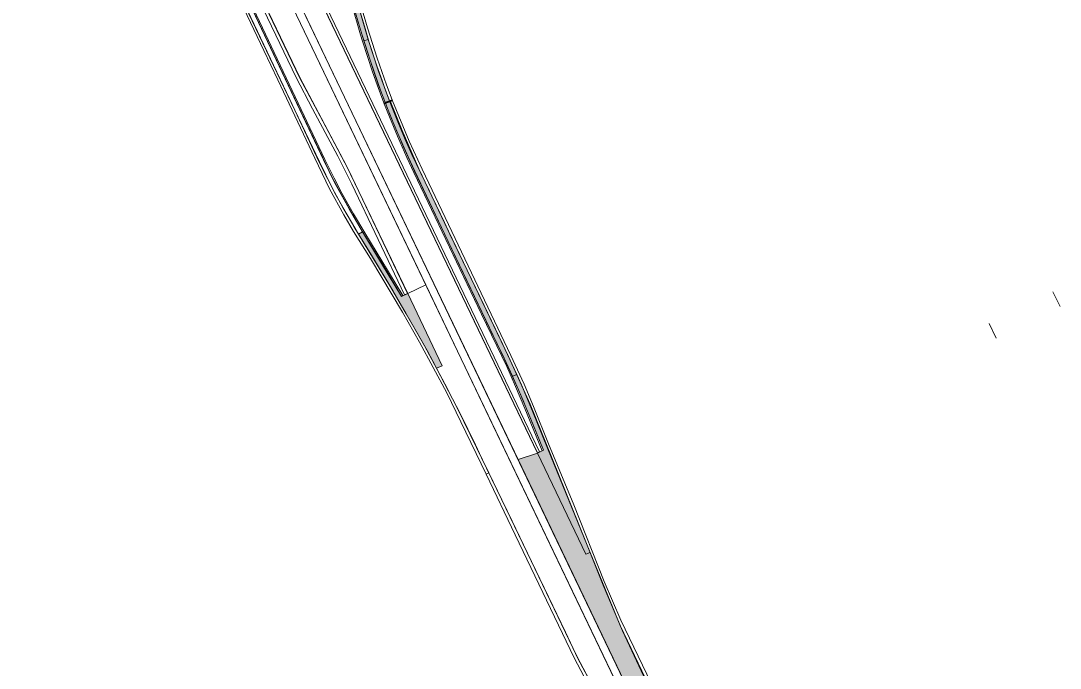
# Model space of a CAD drawing. Extents: x 2356431 to 2371438, y 6972864 to 6982525.
# Drawn here: x 2370132.8 to 2370273.1, y 6980118.7 to 6980206.1 of the extents above; entities that cross this region are included whole.
import ezdxf

# ---------------------------------------------------------------- set-up
doc = ezdxf.new("R2010")
doc.units = 0
doc.header["$LTSCALE"] = 5.6
for name, color, linetype, lineweight in [('10', 7, 'Continuous', 13), ('12', 7, 'Continuous', 13), ('13', 7, 'Continuous', 13), ('48', 7, 'Continuous', 25)]:
    doc.layers.add(name, color=color, linetype=linetype, lineweight=lineweight)

msp = doc.modelspace()

# ---------------------------------------------------------------- hatches: boundary and pattern name
at = {"layer": '10'}
msp.add_hatch(color=256, dxfattribs=at).paths.add_polyline_path([(2370215.716, 6980113.862), (2370199.936, 6980146.865), (2370202.514, 6980147.732), (2370209.054, 6980134.077), (2370209.637, 6980134.316), (2370213.664, 6980124.451), (2370217.596, 6980116.282)])
at = {"layer": '12'}
msp.add_hatch(color=256, dxfattribs=at).paths.add_polyline_path([(2370181.806, 6980195.009), (2370182.906, 6980195.409), (2370182.954, 6980195.283), (2370181.847, 6980194.882)])
at = {"layer": '13'}
for points in [[(2370179.091, 6980203.375), (2370177.81, 6980207.699), (2370176.54, 6980212.005), (2370175.274, 6980216.297), (2370174.01, 6980220.587), (2370172.657, 6980225.116), (2370171.442, 6980229.261), (2370170.164, 6980233.581), (2370168.842, 6980238.068), (2370169.469, 6980238.219), (2370170.71, 6980233.9), (2370172.041, 6980229.434), (2370173.318, 6980225.112), (2370174.578, 6980220.821), (2370175.841, 6980216.493), (2370177.151, 6980212.187), (2370178.408, 6980207.873), (2370179.696, 6980203.573)], [(2370182.614, 6980195.163), (2370181.082, 6980199.304), (2370179.696, 6980203.573), (2370179.091, 6980203.375), (2370180.44, 6980199.223), (2370181.096, 6980197.382), (2370182.017, 6980194.95)], [(2370197.848, 6980162.382), (2370195.314, 6980167.66), (2370193.038, 6980172.406), (2370191.841, 6980174.943), (2370190.705, 6980177.307), (2370189.738, 6980179.345), (2370189.43, 6980179.998), (2370188.26, 6980182.427), (2370187.946, 6980183.099), (2370185.586, 6980188.047), (2370184.681, 6980190.045), (2370183.778, 6980192.202), (2370182.614, 6980195.163), (2370182.017, 6980194.95), (2370182.603, 6980193.436), (2370183.486, 6980191.27), (2370185.055, 6980187.729), (2370185.954, 6980185.792), (2370188.366, 6980180.765), (2370190.856, 6980175.521), (2370192.784, 6980171.503), (2370195.12, 6980166.597), (2370196.159, 6980164.433), (2370198.015, 6980160.559), (2370199.139, 6980158.103), (2370199.738, 6980158.338)], [(2370178.363, 6980177.306), (2370180.115, 6980174.466), (2370183.038, 6980169.592), (2370185.599, 6980165.148), (2370187.628, 6980161.591), (2370188.822, 6980159.403), (2370188.917, 6980159.185), (2370189.656, 6980159.529), (2370185.011, 6980169.279), (2370184.191, 6980168.888), (2370181.489, 6980173.342), (2370178.92, 6980177.603)], [(2370199.139, 6980158.103), (2370199.769, 6980156.69), (2370200.582, 6980154.841), (2370201.038, 6980153.712), (2370203.324, 6980148.12), (2370202.514, 6980147.732), (2370209.054, 6980134.077), (2370209.637, 6980134.316), (2370203.881, 6980148.415), (2370201.847, 6980153.407), (2370200.363, 6980156.936), (2370199.738, 6980158.338)]]:
    msp.add_hatch(color=256, dxfattribs=at).paths.add_polyline_path(points)
at = {"layer": '48'}
for points in [[(2370272.076, 6980169.496), (2370272.076, 6980169.496), (2370273.054, 6980167.514), (2370273.054, 6980167.514)], [(2370263.454, 6980165.241), (2370263.454, 6980165.241), (2370264.432, 6980163.259), (2370264.432, 6980163.259)]]:
    msp.add_hatch(color=256, dxfattribs=at).paths.add_polyline_path(points)

# ---------------------------------------------------------------- linework, layer by layer
at = {"layer": '10'}
for points in [[(2370202.52, 6980147.781), (2370177.53, 6980199.898), (2370167.916, 6980220.019), (2370165.248, 6980227.145), (2370161.034, 6980238.459), (2370150.815, 6980265.877), (2370149.862, 6980268.465), (2370148.639, 6980271.402), (2370147.78, 6980273.45), (2370143.492, 6980285.661), (2370142.913, 6980286.886), (2370142.792, 6980287.829), (2370143.721, 6980285.889), (2370148.261, 6980273.162), (2370150.628, 6980267.444), (2370151.427, 6980265.269), (2370161.79, 6980237.356), (2370168.305, 6980219.964), (2370175.734, 6980204.44), (2370202.807, 6980147.927)], [(2370214.987, 6980112.956), (2370132.81, 6980284.523), (2370134.438, 6980285.294), (2370139.366, 6980274.668), (2370157.698, 6980234.978), (2370166.956, 6980215.774), (2370215.658, 6980113.905)], [(2370199.936, 6980146.865), (2370191.153, 6980165.204), (2370158.199, 6980234.009), (2370151.677, 6980248.04), (2370155.083, 6980247.096), (2370159.481, 6980237.737), (2370160.552, 6980235.344), (2370164.883, 6980226.304), (2370165.452, 6980226.549), (2370167.917, 6980219.97), (2370202.514, 6980147.732)], [(2370184.195, 6980168.905), (2370182.476, 6980171.785), (2370181.514, 6980173.357), (2370178.74, 6980177.908), (2370175.973, 6980182.753), (2370174.778, 6980185.047), (2370173.954, 6980186.755), (2370170.18, 6980194.703), (2370148.82, 6980239.876), (2370148.979, 6980239.954), (2370173.839, 6980187.378), (2370175.085, 6980184.841), (2370176.148, 6980182.802), (2370177.685, 6980180.027), (2370179.212, 6980177.459), (2370182.294, 6980172.419), (2370184.36, 6980168.987)], [(2370185.011, 6980169.279), (2370176.762, 6980186.498), (2370170.445, 6980198.44), (2370158.385, 6980223.617), (2370157.188, 6980226.161), (2370155.833, 6980228.853), (2370154.578, 6980231.343), (2370153.27, 6980233.808), (2370151.285, 6980237.559), (2370151.838, 6980237.74), (2370152.298, 6980237.578), (2370154.734, 6980238.744), (2370166.309, 6980214.576), (2370187.445, 6980170.445)], [(2370203.146, 6980148.041), (2370200.835, 6980153.754), (2370199.58, 6980156.711), (2370198.368, 6980159.421), (2370194.978, 6980166.504), (2370185.853, 6980185.605), (2370184.914, 6980187.618), (2370183.622, 6980190.509), (2370182.556, 6980193.123), (2370181.847, 6980194.887), (2370182.022, 6980194.934), (2370183.048, 6980192.34), (2370184.443, 6980189.057), (2370185.93, 6980185.809), (2370198.076, 6980160.415), (2370199.027, 6980158.338), (2370199.923, 6980156.354), (2370200.815, 6980154.235), (2370201.834, 6980151.756), (2370203.316, 6980148.136)], [(2370217.447, 6980116.348), (2370214.01, 6980123.754), (2370211.384, 6980129.915), (2370209.06, 6980135.766), (2370203.644, 6980149.136), (2370201.537, 6980154.341), (2370198.632, 6980160.765), (2370190.019, 6980178.707), (2370186.525, 6980186.126), (2370184.253, 6980191.261), (2370182.638, 6980195.26), (2370182.98, 6980195.278), (2370185.209, 6980189.822), (2370186.949, 6980186.076), (2370198.918, 6980160.892), (2370200.717, 6980157.025), (2370201.981, 6980154.045), (2370204.013, 6980148.992), (2370207.415, 6980140.74), (2370211.537, 6980130.413), (2370213.762, 6980125.169), (2370217.877, 6980116.688)], [(2370213.073, 6980110.453), (2370207.848, 6980120.342), (2370199.095, 6980138.541), (2370194.976, 6980147.106), (2370194.146, 6980148.845), (2370192.122, 6980152.989), (2370188.917, 6980159.185), (2370189.656, 6980159.529), (2370185.011, 6980169.279), (2370187.445, 6980170.445), (2370196.052, 6980152.471), (2370214.987, 6980112.919)], [(2370215.716, 6980113.862), (2370199.936, 6980146.865), (2370202.514, 6980147.732), (2370209.054, 6980134.077), (2370209.637, 6980134.316), (2370213.664, 6980124.451), (2370217.596, 6980116.282)]]:
    msp.add_lwpolyline(points, close=True, dxfattribs=at)
for points in [[(2370156.049, 6980228.439), (2370170.43, 6980198.436), (2370173.561, 6980192.545), (2370175.568, 6980188.702), (2370177.015, 6980185.948), (2370185.006, 6980169.294), (2370184.604, 6980169.085), (2370177.46, 6980184.023), (2370175.572, 6980187.819), (2370172.169, 6980194.216), (2370169.95, 6980198.442), (2370155.026, 6980229.55)], [(2370159.021, 6980216.711), (2370169.101, 6980195.483), (2370173.08, 6980187.002), (2370175.363, 6980182.497), (2370177.731, 6980178.335), (2370180.401, 6980173.938), (2370182.689, 6980170.176), (2370184.811, 6980166.514), (2370187.235, 6980162.287), (2370190.372, 6980156.42), (2370192.584, 6980152.01), (2370195.949, 6980145.057), (2370195.587, 6980144.88), (2370192.164, 6980151.968), (2370190.296, 6980155.866), (2370186.605, 6980162.722), (2370184.31, 6980166.781), (2370179.981, 6980173.991), (2370177.721, 6980177.65), (2370176.398, 6980179.918), (2370174.467, 6980183.425), (2370172.471, 6980187.537), (2370167.47, 6980198.096), (2370165.583, 6980202.078), (2370160.657, 6980212.532)], [(2370212.599, 6980111.387), (2370207.976, 6980120.023), (2370206.318, 6980123.582), (2370195.949, 6980145.057), (2370195.587, 6980144.88), (2370199.499, 6980136.687), (2370207.474, 6980120.087), (2370210.61, 6980114.115)]]:
    msp.add_lwpolyline(points, dxfattribs=at)
at = {"layer": '12'}
for points in [[(2370181.806, 6980195.009), (2370180.898, 6980197.46), (2370180.284, 6980199.181), (2370179.626, 6980201.144), (2370178.926, 6980203.341), (2370178.658, 6980204.21), (2370178.481, 6980204.815), (2370177.604, 6980207.79), (2370155.659, 6980282.179), (2370155.831, 6980282.232), (2370178.655, 6980204.866), (2370179.274, 6980202.868), (2370179.931, 6980200.776), (2370180.943, 6980197.875), (2370181.326, 6980196.713), (2370181.98, 6980195.057)], [(2370182.906, 6980195.409), (2370182.137, 6980197.445), (2370180.909, 6980201.032), (2370179.604, 6980205.145), (2370169.071, 6980240.851), (2370169.073, 6980240.845), (2370158.557, 6980281.708), (2370158.217, 6980281.61), (2370168.724, 6980240.755), (2370175.57, 6980217.448), (2370179.259, 6980205.044), (2370179.812, 6980203.152), (2370180.853, 6980199.999), (2370181.552, 6980198.004), (2370181.943, 6980196.943), (2370182.297, 6980195.998), (2370182.52, 6980195.408), (2370182.567, 6980195.282)], [(2370181.806, 6980195.009), (2370182.906, 6980195.409), (2370182.954, 6980195.283), (2370181.847, 6980194.882)]]:
    msp.add_lwpolyline(points, close=True, dxfattribs=at)
at = {"layer": '13'}
msp.add_lwpolyline([(2370162.161, 6980210.097), (2370173.106, 6980187.038), (2370174.878, 6980183.464), (2370176.263, 6980180.898), (2370178, 6980177.912), (2370178.363, 6980177.306), (2370178.92, 6980177.603), (2370177.121, 6980180.693), (2370175.132, 6980184.247), (2370173.675, 6980187.306), (2370173.675, 6980187.306), (2370148.974, 6980239.546)], dxfattribs=at)
for points in [[(2370179.091, 6980203.375), (2370177.81, 6980207.699), (2370176.54, 6980212.005), (2370175.274, 6980216.297), (2370174.01, 6980220.587), (2370172.657, 6980225.116), (2370171.442, 6980229.261), (2370170.164, 6980233.581), (2370168.842, 6980238.068), (2370169.469, 6980238.219), (2370170.71, 6980233.9), (2370172.041, 6980229.434), (2370173.318, 6980225.112), (2370174.578, 6980220.821), (2370175.841, 6980216.493), (2370177.151, 6980212.187), (2370178.408, 6980207.873), (2370179.696, 6980203.573)], [(2370182.614, 6980195.163), (2370181.082, 6980199.304), (2370179.696, 6980203.573), (2370179.091, 6980203.375), (2370180.44, 6980199.223), (2370181.096, 6980197.382), (2370182.017, 6980194.95)], [(2370197.848, 6980162.382), (2370195.314, 6980167.66), (2370193.038, 6980172.406), (2370191.841, 6980174.943), (2370190.705, 6980177.307), (2370189.738, 6980179.345), (2370189.43, 6980179.998), (2370188.26, 6980182.427), (2370187.946, 6980183.099), (2370185.586, 6980188.047), (2370184.681, 6980190.045), (2370183.778, 6980192.202), (2370182.614, 6980195.163), (2370182.017, 6980194.95), (2370182.603, 6980193.436), (2370183.486, 6980191.27), (2370185.055, 6980187.729), (2370185.954, 6980185.792), (2370188.366, 6980180.765), (2370190.856, 6980175.521), (2370192.784, 6980171.503), (2370195.12, 6980166.597), (2370196.159, 6980164.433), (2370198.015, 6980160.559), (2370199.139, 6980158.103), (2370199.738, 6980158.338)], [(2370178.363, 6980177.306), (2370180.115, 6980174.466), (2370183.038, 6980169.592), (2370185.599, 6980165.148), (2370187.628, 6980161.591), (2370188.822, 6980159.403), (2370188.917, 6980159.185), (2370189.656, 6980159.529), (2370185.011, 6980169.279), (2370184.191, 6980168.888), (2370181.489, 6980173.342), (2370178.92, 6980177.603)], [(2370199.139, 6980158.103), (2370199.769, 6980156.69), (2370200.582, 6980154.841), (2370201.038, 6980153.712), (2370203.324, 6980148.12), (2370202.514, 6980147.732), (2370209.054, 6980134.077), (2370209.637, 6980134.316), (2370203.881, 6980148.415), (2370201.847, 6980153.407), (2370200.363, 6980156.936), (2370199.738, 6980158.338)]]:
    msp.add_lwpolyline(points, close=True, dxfattribs=at)
at = {"layer": '48', "lineweight": 13}
for points in [[(2370272.076, 6980169.496), (2370272.076, 6980169.496), (2370273.054, 6980167.514), (2370273.054, 6980167.514)], [(2370263.454, 6980165.241), (2370263.454, 6980165.241), (2370264.432, 6980163.259), (2370264.432, 6980163.259)]]:
    msp.add_lwpolyline(points, close=True, dxfattribs=at)

doc.saveas('drawing.dxf')
